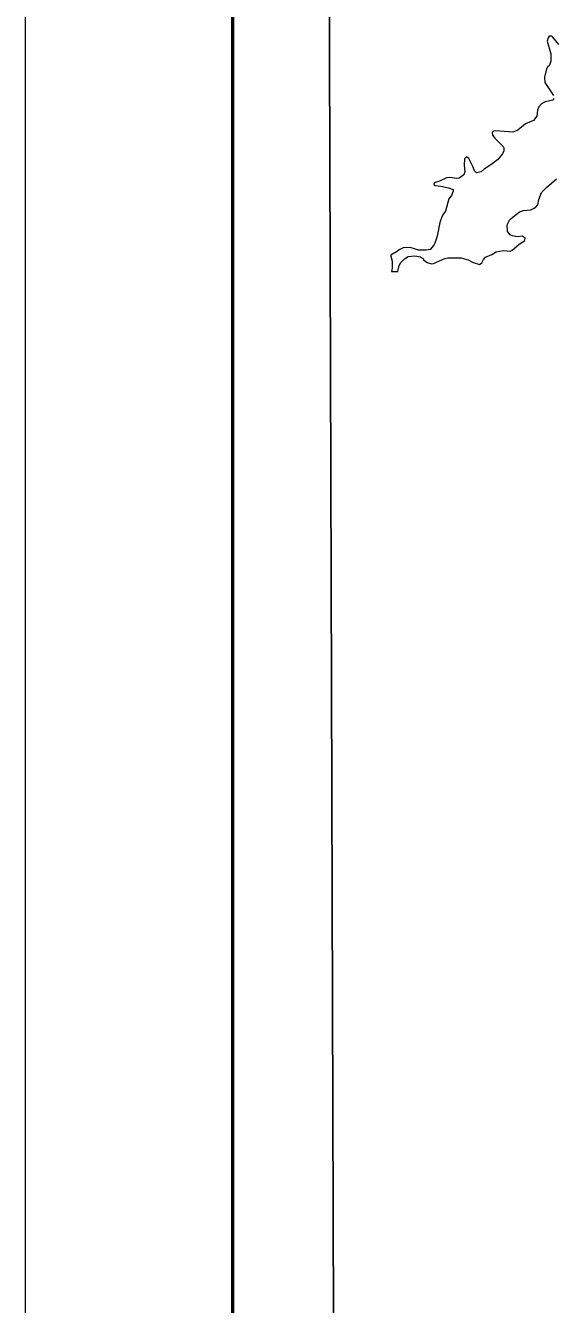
# Model space of a CAD drawing. Extents: x 553962 to 842807, y 8883888 to 9032388.
# Drawn here: x 553962 to 569881, y 8960165 to 8998684 of the extents above; entities that cross this region are included whole.
import ezdxf

# ---------------------------------------------------------------- set-up
doc = ezdxf.new("R2010")
doc.units = 0
doc.header["$LTSCALE"] = 200
doc.layers.add('25', color=7, linetype='Continuous', lineweight=13)
doc.layers.add('3', color=7, linetype='Continuous', lineweight=13)

msp = doc.modelspace()

# ---------------------------------------------------------------- linework, layer by layer
at = {"layer": '25'}
for points in [[(570039.3, 8998110.8), (569862.2, 8998339.7), (569828.8, 8998363.9), (569747.5, 8998367.9), (569719.3, 8998318.1), (569695.6, 8998210), (569803.5, 8997832.4), (569805.7, 8997600.4), (569753.7, 8997466.5), (569708.6, 8997447), (569671.8, 8997384.4), (569607, 8997125.3), (569624.2, 8996969.4), (569883.5, 8996580.5)], [(570039.3, 8998110.8), (569862.2, 8998339.7), (569828.8, 8998363.9), (569747.5, 8998367.9), (569719.3, 8998318.1), (569695.6, 8998210), (569803.5, 8997832.4), (569805.7, 8997600.4), (569753.7, 8997466.5), (569708.6, 8997447), (569671.8, 8997384.4), (569607, 8997125.3), (569624.2, 8996969.4), (569883.5, 8996580.5)], [(569890, 8996489.7), (569862.1, 8996442.2), (569634.2, 8996387.6), (569524.8, 8996331.6), (569444.9, 8996241), (569401.6, 8996135.2), (569377.7, 8995955.6), (569276.2, 8995821.7), (569042.7, 8995719.9), (568806.8, 8995531.7), (568653.5, 8995475.6), (568134.7, 8995512.3), (568072.2, 8995501.6), (568030.8, 8995462.5), (568041.7, 8995378.5), (568108.6, 8995287.8), (568364, 8995043), (568387.6, 8994997.6), (568385.5, 8994911.7), (568342.3, 8994825.1), (568190.7, 8994643.1), (567996.1, 8994487.5), (567788.8, 8994357.9), (567698, 8994275.9), (567560, 8994252.1), (567499.2, 8994304.1), (567462.2, 8994418.7), (567330.6, 8994677.7), (567263.6, 8994734), (567200.7, 8994675.1), (567183.6, 8994478), (567209.4, 8994288.5), (567174.9, 8994185.2), (567041.5, 8994087.6), (566962.8, 8994081.3), (566755.8, 8994109.3), (566652.7, 8994094.4), (566443.9, 8994001.2), (566287.2, 8993950.5), (566277.5, 8993895.3), (566309.1, 8993863.6), (566406.3, 8993853.8)], [(569890, 8996489.7), (569862.1, 8996442.2), (569634.2, 8996387.6), (569524.8, 8996331.6), (569444.9, 8996241), (569401.6, 8996135.2), (569377.7, 8995955.6), (569276.2, 8995821.7), (569042.7, 8995719.9), (568806.8, 8995531.7), (568653.5, 8995475.6), (568134.7, 8995512.3), (568072.2, 8995501.6), (568030.8, 8995462.5), (568041.7, 8995378.5), (568108.6, 8995287.8), (568364, 8995043), (568387.6, 8994997.6), (568385.5, 8994911.7), (568342.3, 8994825.1), (568190.7, 8994643.1), (567996.1, 8994487.5), (567788.8, 8994357.9), (567698, 8994275.9), (567560, 8994252.1), (567499.2, 8994304.1), (567462.2, 8994418.7), (567330.6, 8994677.7), (567263.6, 8994734), (567200.7, 8994675.1), (567183.6, 8994478), (567209.4, 8994288.5), (567174.9, 8994185.2), (567041.5, 8994087.6), (566962.8, 8994081.3), (566755.8, 8994109.3), (566652.7, 8994094.4), (566443.9, 8994001.2), (566287.2, 8993950.5), (566277.5, 8993895.3), (566309.1, 8993863.6), (566406.3, 8993853.8)], [(568487.1, 8992684.5), (568569.1, 8992838), (568854.8, 8993074), (568977.6, 8993117), (569194, 8993136.6), (569341.2, 8993199.5), (569413.7, 8993286.4), (569438.4, 8993446), (569516.9, 8993653.7), (569666.9, 8993803.6), (569976.6, 8994064)], [(568487.1, 8992684.5), (568569.1, 8992838), (568854.8, 8993074), (568977.6, 8993117), (569194, 8993136.6), (569341.2, 8993199.5), (569413.7, 8993286.4), (569438.4, 8993446), (569516.9, 8993653.7), (569666.9, 8993803.6), (569976.6, 8994064)], [(566406.3, 8993853.8), (566487.5, 8993845.6), (566720.4, 8993798.2), (566856.8, 8993741.9), (566861.3, 8993701.1), (566803.3, 8993560.8), (566725.3, 8993467.3), (566628, 8993095.8), (566556.6, 8993002.5), (566500.5, 8992892.5), (566452.8, 8992749.4), (566371.7, 8992344.8), (566307.9, 8992133.6), (566273.3, 8992070.6), (566159, 8991941.3), (566037.8, 8991923.8), (565822.3, 8991921.6), (565557.9, 8992003.8), (565347.2, 8991985.1), (565224.8, 8991932.3), (565151.5, 8991872), (564980.8, 8991770.3), (564976.4, 8991740.3), (564976.4, 8991740.3), (565017.4, 8991591.1), (565017.4, 8991374.7), (564994.9, 8991274.5), (565186.5, 8991274.5)], [(566406.3, 8993853.8), (566487.5, 8993845.6), (566720.4, 8993798.2), (566856.8, 8993741.9), (566861.3, 8993701.1), (566803.3, 8993560.8), (566725.3, 8993467.3), (566628, 8993095.8), (566556.6, 8993002.5), (566500.5, 8992892.5), (566452.8, 8992749.4), (566371.7, 8992344.8), (566307.9, 8992133.6), (566273.3, 8992070.6), (566159, 8991941.3), (566037.8, 8991923.8), (565822.3, 8991921.6), (565557.9, 8992003.8), (565347.2, 8991985.1), (565224.8, 8991932.3), (565151.5, 8991872), (564980.8, 8991770.3), (564976.4, 8991740.3), (564976.4, 8991740.3), (565017.4, 8991591.1), (565017.4, 8991374.7), (564994.9, 8991274.5), (565186.5, 8991274.5)], [(565186.5, 8991274.5), (565229.4, 8991456.8), (565277, 8991543.6), (565385, 8991662.2), (565495.2, 8991724.9), (565699.6, 8991750.3), (565868.8, 8991714.1), (565962.8, 8991656.3), (565956, 8991638.4), (566069.6, 8991550.2), (566202.1, 8991510.9), (566262.2, 8991518.1), (566602.6, 8991670.9), (566699.3, 8991686), (567101.1, 8991683.8), (567313.2, 8991623.3), (567457.9, 8991543.5), (567647.8, 8991487.2), (567719.8, 8991534.9), (567767.4, 8991634.3), (567827.8, 8991705.4), (568027.3, 8991790.1), (568156.3, 8991874), (568371.7, 8991906.5), (568571.6, 8991889.4), (568638.4, 8991921.7), (568847.5, 8992104.9), (569018.9, 8992209.7), (569025.4, 8992289.9), (568938.9, 8992336.7), (568783.5, 8992319.5), (568643, 8992349.7), (568576.9, 8992385), (568495.8, 8992479.4), (568487.1, 8992684.5)], [(565186.5, 8991274.5), (565229.4, 8991456.8), (565277, 8991543.6), (565385, 8991662.2), (565495.2, 8991724.9), (565699.6, 8991750.3), (565868.8, 8991714.1), (565962.8, 8991656.3), (565956, 8991638.4), (566069.6, 8991550.2), (566202.1, 8991510.9), (566262.2, 8991518.1), (566602.6, 8991670.9), (566699.3, 8991686), (567101.1, 8991683.8), (567313.2, 8991623.3), (567457.9, 8991543.5), (567647.8, 8991487.2), (567719.8, 8991534.9), (567767.4, 8991634.3), (567827.8, 8991705.4), (568027.3, 8991790.1), (568156.3, 8991874), (568371.7, 8991906.5), (568571.6, 8991889.4), (568638.4, 8991921.7), (568847.5, 8992104.9), (569018.9, 8992209.7), (569025.4, 8992289.9), (568938.9, 8992336.7), (568783.5, 8992319.5), (568643, 8992349.7), (568576.9, 8992385), (568495.8, 8992479.4), (568487.1, 8992684.5)]]:
    msp.add_lwpolyline(points, dxfattribs=at)
at = {"layer": '3'}
msp.add_lwpolyline([(842807.3, 9032387.8), (842807.3, 8883887.8), (553961.7, 8883887.8), (553961.7, 9032387.8)], close=True, dxfattribs=at)
msp.add_lwpolyline([(842807.3, 9032387.8), (842807.3, 8883887.8), (553961.7, 8883887.8), (553961.7, 9032387.8)], close=True, dxfattribs=at)
at = {"layer": '3', "lineweight": 53}
msp.add_lwpolyline([(840307.3, 9029887.8), (840307.3, 8886387.8), (560211.7, 8886387.8), (560211.7, 9029887.8)], close=True, dxfattribs=at)
msp.add_lwpolyline([(840307.3, 9029887.8), (840307.3, 8886387.8), (560211.7, 8886387.8), (560211.7, 9029887.8)], close=True, dxfattribs=at)
at = {"layer": '3', "lineweight": 25}
msp.add_lwpolyline([(563033.9, 9026438.8), (793061.1, 9026438.8), (793495.6, 8889836.8), (563468.3, 8889836.8)], close=True, dxfattribs=at)
msp.add_lwpolyline([(563033.9, 9026438.8), (793061.1, 9026438.8), (793495.6, 8889836.8), (563468.3, 8889836.8)], close=True, dxfattribs=at)

doc.saveas('drawing.dxf')
